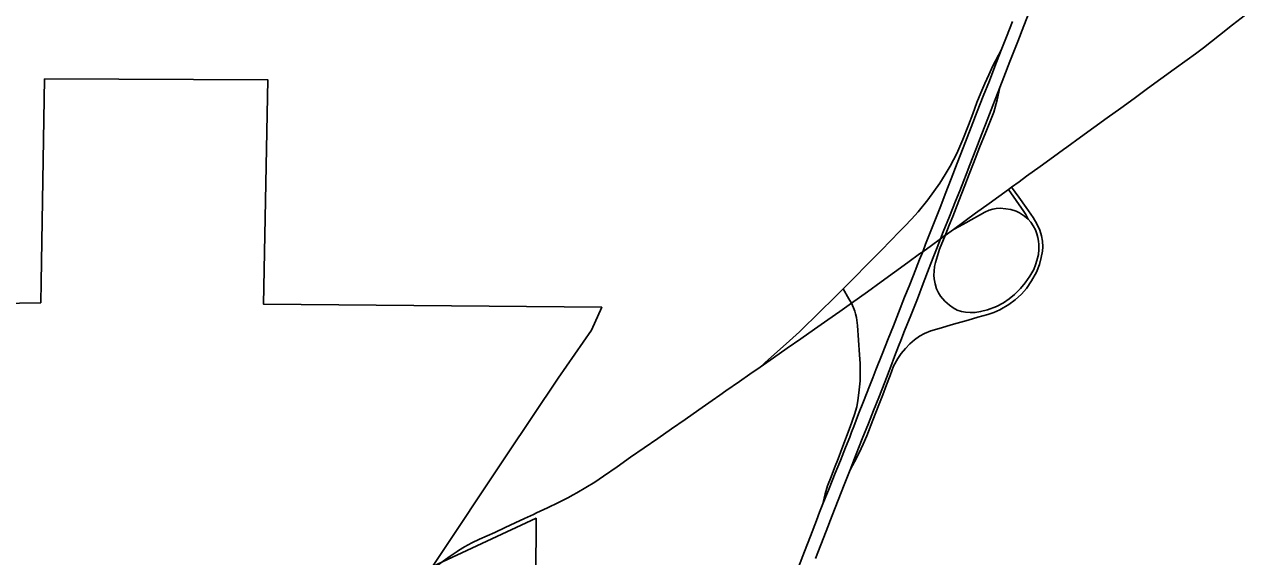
# Model space of a CAD drawing. Extents: x 0 to 34, y 0 to 22.
# Drawn here: x 5.4253 to 5.5418, y 19.9735 to 20.0242 of the extents above; entities that cross this region are included whole.
import ezdxf

# ---------------------------------------------------------------- set-up
doc = ezdxf.new("R2010")
doc.units = 0
for name, color, linetype in [('GM_X_Corporation', 7, 'Continuous'), ('GM_X_Interchange_Ramps', 7, 'Continuous'), ('GM_X_Interstate_Route', 7, 'Continuous'), ('GM_X_State_Route', 7, 'Continuous')]:
    doc.layers.add(name, color=color, linetype=linetype)

msp = doc.modelspace()

# ---------------------------------------------------------------- linework, layer by layer
at = {"layer": 'GM_X_Corporation'}
msp.add_lwpolyline([(5.418679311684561, 19.997591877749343), (5.4268891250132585, 19.997726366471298), (5.426922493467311, 19.999671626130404), (5.427255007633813, 20.01905514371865), (5.448527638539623, 20.01896592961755), (5.448140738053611, 19.997574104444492), (5.480391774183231, 19.997301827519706), (5.4794245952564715, 19.995114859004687), (5.476226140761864, 19.990529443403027), (5.471347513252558, 19.983224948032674), (5.464260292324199, 19.97259174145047), (5.47413303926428, 19.977190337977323), (5.4740149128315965, 19.954696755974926), (5.469280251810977, 19.954731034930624), (5.469116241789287, 19.911771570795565), (5.484733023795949, 19.911613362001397), (5.484277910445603, 19.8713740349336)], dxfattribs=at)
at = {"layer": 'GM_X_Interchange_Ramps'}
for p, q in [((5.503427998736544, 19.99904350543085), (5.503959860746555, 19.99810463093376)), ((5.503959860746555, 19.99810463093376), (5.504205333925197, 19.99767130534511))]:
    msp.add_line(p, q, dxfattribs=at)
for points in [[(5.518495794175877, 20.021780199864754), (5.517684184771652, 20.02028090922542), (5.517301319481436, 20.0194513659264), (5.516918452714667, 20.0186218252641), (5.516548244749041, 20.017715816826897), (5.516178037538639, 20.016809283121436), (5.515782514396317, 20.015718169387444), (5.515386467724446, 20.014627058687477), (5.514825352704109, 20.01328703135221), (5.514263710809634, 20.01194647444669), (5.5136129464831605, 20.010744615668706), (5.513132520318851, 20.009930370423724), (5.512651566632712, 20.009116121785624), (5.512077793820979, 20.008315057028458), (5.51150349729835, 20.007513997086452), (5.5105827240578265, 20.006379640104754), (5.509941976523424, 20.005671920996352), (5.509300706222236, 20.00500427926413), (5.508673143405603, 20.004370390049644), (5.508046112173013, 20.00373649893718), (5.506936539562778, 20.002608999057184), (5.506292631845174, 20.001955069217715), (5.505649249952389, 20.00130061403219), (5.504539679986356, 20.000173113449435), (5.5039838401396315, 19.99960830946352), (5.503427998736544, 19.99904350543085), (5.502299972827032, 19.997934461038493), (5.501448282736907, 19.997097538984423), (5.500597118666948, 19.996260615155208), (5.4999294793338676, 19.99560668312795), (5.499261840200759, 19.99495222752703), (5.498300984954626, 19.99409790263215), (5.4971207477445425, 19.99304475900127), (5.496304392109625, 19.992316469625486), (5.495488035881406, 19.991587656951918)], [(5.513940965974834, 20.004716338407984), (5.514483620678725, 20.00498160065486), (5.515118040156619, 20.00532807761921), (5.516941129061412, 20.006354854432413), (5.517340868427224, 20.006539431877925), (5.517681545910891, 20.00664964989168), (5.5180216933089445, 20.006699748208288), (5.518382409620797, 20.006719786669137), (5.518922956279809, 20.00667970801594), (5.519413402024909, 20.006599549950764), (5.519903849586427, 20.00644977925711), (5.520244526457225, 20.00628945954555), (5.520704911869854, 20.005978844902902), (5.521065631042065, 20.005688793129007), (5.521305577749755, 20.005408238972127), (5.521546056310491, 20.005048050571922), (5.521746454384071, 20.004667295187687), (5.521896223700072, 20.004297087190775), (5.521996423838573, 20.00394639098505), (5.522056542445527, 20.00358620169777), (5.522076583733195, 20.003285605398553), (5.522086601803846, 20.002805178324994), (5.522036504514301, 20.0023347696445), (5.5218862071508, 20.001733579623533), (5.521756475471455, 20.00133331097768), (5.521596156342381, 20.00089296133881), (5.521235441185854, 20.000261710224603), (5.520775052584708, 19.999620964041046), (5.520334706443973, 19.999070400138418), (5.519764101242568, 19.998519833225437), (5.519263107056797, 19.998099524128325), (5.518712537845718, 19.997728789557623), (5.5180317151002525, 19.997368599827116), (5.517190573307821, 19.997047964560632), (5.516519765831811, 19.99687762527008), (5.516019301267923, 19.996797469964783), (5.515518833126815, 19.99678744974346), (5.515087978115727, 19.996827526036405), (5.514717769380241, 19.99689766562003), (5.514296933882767, 19.99702792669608), (5.513906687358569, 19.99723834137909), (5.513555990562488, 19.99747829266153), (5.513125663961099, 19.997879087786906), (5.5127153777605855, 19.998349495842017), (5.512494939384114, 19.99866010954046), (5.5123245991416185, 19.9990503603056), (5.512184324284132, 19.999521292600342), (5.512094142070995, 20.00000171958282), (5.512074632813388, 20.00035188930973), (5.512084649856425, 20.000722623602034), (5.512124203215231, 20.001183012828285), (5.5122117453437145, 20.00157167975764), (5.512594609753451, 20.002816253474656), (5.513138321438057, 20.004132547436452), (5.513198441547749, 20.00427862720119), (5.5135428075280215, 20.00511238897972), (5.513886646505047, 20.00594614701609), (5.514452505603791, 20.00742381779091), (5.515018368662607, 20.00890148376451), (5.515426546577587, 20.009966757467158), (5.515834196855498, 20.011032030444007), (5.516426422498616, 20.012499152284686), (5.517018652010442, 20.013966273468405), (5.517405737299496, 20.014923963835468), (5.517792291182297, 20.015881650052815), (5.518098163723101, 20.01705503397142), (5.518366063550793, 20.01822366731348)], [(5.504069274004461, 19.981818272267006), (5.504509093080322, 19.982557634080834), (5.504953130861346, 19.983425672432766), (5.505317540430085, 19.98424255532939), (5.505681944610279, 19.98505944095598), (5.506252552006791, 19.986535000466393), (5.50682315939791, 19.988010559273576), (5.507190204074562, 19.988959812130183), (5.507557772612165, 19.98990906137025), (5.507892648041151, 19.990793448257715), (5.508227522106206, 19.99167783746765), (5.508627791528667, 19.99242563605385), (5.508948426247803, 19.99287969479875), (5.509348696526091, 19.99336012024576), (5.509789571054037, 19.993814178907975), (5.510216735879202, 19.99418755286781), (5.510710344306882, 19.99453508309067), (5.511177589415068, 19.994801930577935), (5.511791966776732, 19.995042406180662), (5.512579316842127, 19.995282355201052), (5.513954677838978, 19.99568051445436), (5.515329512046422, 19.996079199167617), (5.516270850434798, 19.99634129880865), (5.517211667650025, 19.996603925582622), (5.517785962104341, 19.996804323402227), (5.518373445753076, 19.997057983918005), (5.519227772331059, 19.99755212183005), (5.519815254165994, 19.997992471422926), (5.520415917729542, 19.998526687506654), (5.520896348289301, 19.99908727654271), (5.521376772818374, 19.99980817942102), (5.521857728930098, 20.000635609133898), (5.522137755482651, 20.001370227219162), (5.522311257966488, 20.00202415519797), (5.52244468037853, 20.002651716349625), (5.522471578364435, 20.003038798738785), (5.522444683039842, 20.003586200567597), (5.522338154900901, 20.00409352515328), (5.52217783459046, 20.004640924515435), (5.521897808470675, 20.00524159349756), (5.52155027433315, 20.005842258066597), (5.520883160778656, 20.006803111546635), (5.520184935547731, 20.007768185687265), (5.519486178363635, 20.00873272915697)], [(5.5191940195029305, 20.008521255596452), (5.5199191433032, 20.00747549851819), (5.520644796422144, 20.006429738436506), (5.520835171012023, 20.006129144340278), (5.521065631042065, 20.005688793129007)], [(5.504205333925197, 19.99767130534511), (5.504412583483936, 19.99722463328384), (5.504522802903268, 19.996934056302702), (5.504602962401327, 19.996654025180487), (5.504683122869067, 19.996333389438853), (5.504773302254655, 19.99555236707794), (5.504871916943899, 19.99416382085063), (5.504970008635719, 19.992775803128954), (5.5050232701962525, 19.991927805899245), (5.505030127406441, 19.99117367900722), (5.505023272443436, 19.99028612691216), (5.504980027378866, 19.989711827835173), (5.504909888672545, 19.98913120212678), (5.504809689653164, 19.988400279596), (5.504709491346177, 19.987809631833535), (5.5045090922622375, 19.987083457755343), (5.5040935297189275, 19.985915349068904), (5.503289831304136, 19.98380009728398), (5.502931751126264, 19.982856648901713), (5.502593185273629, 19.982008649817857), (5.502261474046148, 19.98114061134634), (5.501929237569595, 19.980273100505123), (5.5017051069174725, 19.97952002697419), (5.501472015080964, 19.978556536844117)]]:
    msp.add_lwpolyline(points, dxfattribs=at)
at = {"layer": 'GM_X_Interstate_Route'}
for points in [[(5.515138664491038, 20.009927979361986), (5.515500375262, 20.010859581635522), (5.516073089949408, 20.012334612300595), (5.516645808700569, 20.01380964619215), (5.517217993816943, 20.01528467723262), (5.517697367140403, 20.016520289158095), (5.518366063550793, 20.01822366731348), (5.518751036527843, 20.019230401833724), (5.519324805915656, 20.020704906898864), (5.51969712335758, 20.02166101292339), (5.520069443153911, 20.022617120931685), (5.5206479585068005, 20.024089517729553), (5.521226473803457, 20.025561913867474), (5.521722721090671, 20.026823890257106), (5.522218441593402, 20.028086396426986), (5.5228001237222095, 20.02955773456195), (5.523381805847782, 20.03102907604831), (5.523963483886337, 20.032500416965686), (5.524545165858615, 20.03397175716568), (5.52505617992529, 20.03526379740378), (5.525567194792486, 20.036555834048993), (5.5261494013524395, 20.038026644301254), (5.52673160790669, 20.03949745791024), (5.527190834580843, 20.040657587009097)], [(5.504220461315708, 19.985399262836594), (5.504429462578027, 19.985942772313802), (5.5048945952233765, 19.987129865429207), (5.505359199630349, 19.988316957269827), (5.505936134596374, 19.989789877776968), (5.506240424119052, 19.990567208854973), (5.506545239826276, 19.991345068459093), (5.507127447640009, 19.992815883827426), (5.507709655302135, 19.994286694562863), (5.508202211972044, 19.995529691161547), (5.508694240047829, 19.996772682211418), (5.509278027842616, 19.998242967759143), (5.509697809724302, 19.99930085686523), (5.51011758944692, 20.00035874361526), (5.5107013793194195, 20.001829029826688), (5.511000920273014, 20.00258368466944), (5.511285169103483, 20.0032993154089), (5.511789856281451, 20.004570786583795), (5.512294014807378, 20.005842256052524), (5.512719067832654, 20.006950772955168), (5.513144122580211, 20.008059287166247), (5.513716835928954, 20.009533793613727), (5.514289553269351, 20.011008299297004), (5.514862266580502, 20.01248280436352), (5.5152456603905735, 20.01346949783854), (5.515629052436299, 20.01445619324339), (5.516207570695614, 20.015928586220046), (5.516786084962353, 20.017400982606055), (5.517364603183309, 20.01887337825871), (5.517894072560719, 20.020221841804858), (5.518495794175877, 20.021780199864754), (5.518995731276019, 20.023045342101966), (5.51956739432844, 20.024520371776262)], [(5.510493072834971, 19.998092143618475), (5.511062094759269, 19.99956823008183), (5.511631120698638, 20.0010443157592), (5.512007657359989, 20.002021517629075), (5.512383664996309, 20.00299819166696), (5.512712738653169, 20.0038240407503), (5.512969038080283, 20.004467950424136), (5.513554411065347, 20.005937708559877), (5.51413978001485, 20.0074074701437), (5.514533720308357, 20.00839574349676), (5.5149276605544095, 20.009384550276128), (5.515138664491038, 20.009927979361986)], [(5.508913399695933, 19.99412204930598), (5.509282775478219, 19.995050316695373), (5.509867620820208, 19.99652007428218), (5.510180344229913, 19.99730637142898), (5.510493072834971, 19.998092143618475)], [(5.500790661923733, 19.973366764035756), (5.501297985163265, 19.974669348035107), (5.501804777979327, 19.97597140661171), (5.50237591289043, 19.977446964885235), (5.5029475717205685, 19.97892199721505), (5.5035081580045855, 19.980370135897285), (5.504069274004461, 19.981818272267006), (5.504655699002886, 19.983287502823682), (5.505242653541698, 19.984756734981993), (5.505829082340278, 19.98622596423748), (5.506320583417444, 19.987456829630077), (5.506812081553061, 19.988687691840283), (5.507381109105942, 19.990163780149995), (5.507950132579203, 19.991639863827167), (5.50832403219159, 19.992610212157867), (5.508697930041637, 19.993580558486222), (5.508913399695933, 19.99412204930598)], [(5.499150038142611, 19.97253616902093), (5.499719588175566, 19.974012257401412), (5.500288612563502, 19.975488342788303), (5.50085816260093, 19.976964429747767), (5.501165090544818, 19.97776021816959), (5.501472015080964, 19.978556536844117), (5.5020674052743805, 19.980022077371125), (5.5026627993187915, 19.981487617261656), (5.503157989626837, 19.982705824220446), (5.503652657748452, 19.983923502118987), (5.504041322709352, 19.984933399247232), (5.504220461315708, 19.985399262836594)]]:
    msp.add_lwpolyline(points, dxfattribs=at)
at = {"layer": 'GM_X_State_Route'}
for points in [[(5.524424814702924, 20.012311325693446), (5.524761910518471, 20.012555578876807), (5.526042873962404, 20.013483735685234), (5.527323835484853, 20.014411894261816), (5.528604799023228, 20.015340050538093), (5.529885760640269, 20.016268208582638), (5.531166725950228, 20.01719689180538), (5.532447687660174, 20.018125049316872), (5.5337286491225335, 20.0190537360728), (5.534985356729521, 20.019964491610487), (5.536241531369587, 20.02087471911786), (5.5370167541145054, 20.02144901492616), (5.537791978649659, 20.022023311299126), (5.538554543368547, 20.022613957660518), (5.539317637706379, 20.023204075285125), (5.540558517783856, 20.02418497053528), (5.541799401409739, 20.025166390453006)], [(5.519486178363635, 20.00873272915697), (5.520202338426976, 20.00925218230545), (5.52091902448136, 20.009771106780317), (5.522199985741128, 20.010699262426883), (5.523480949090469, 20.011627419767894), (5.524424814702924, 20.012311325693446)], [(5.491659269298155, 19.988923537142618), (5.492236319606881, 19.989325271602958), (5.493535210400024, 19.990228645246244), (5.494511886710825, 19.99090788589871), (5.495488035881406, 19.991587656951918), (5.496786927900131, 19.99249102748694), (5.498085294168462, 19.993394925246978), (5.499384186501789, 19.994298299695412), (5.5006751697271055, 19.9951969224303), (5.501966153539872, 19.996095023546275), (5.503085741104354, 19.996882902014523), (5.504205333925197, 19.99767130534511), (5.504977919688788, 19.99822451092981), (5.505749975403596, 19.99877824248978), (5.5070309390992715, 19.999706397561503), (5.508311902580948, 20.000635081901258), (5.509592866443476, 20.00156324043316), (5.510712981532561, 20.002374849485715), (5.511000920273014, 20.00258368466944), (5.5118325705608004, 20.003186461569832), (5.512712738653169, 20.0038240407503), (5.513113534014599, 20.004114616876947), (5.513138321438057, 20.004132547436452), (5.513940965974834, 20.004716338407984), (5.5160525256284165, 20.006244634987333), (5.517333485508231, 20.00717279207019), (5.518263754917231, 20.007847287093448), (5.5191940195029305, 20.008521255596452), (5.519486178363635, 20.00873272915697)], [(5.477665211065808, 19.979418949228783), (5.4780286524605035, 19.979614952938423), (5.478885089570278, 19.98011383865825), (5.479725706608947, 19.980640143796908), (5.480548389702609, 19.981192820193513), (5.481847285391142, 19.982096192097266), (5.483146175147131, 19.982999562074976), (5.484444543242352, 19.983903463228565), (5.4857434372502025, 19.984806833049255), (5.487041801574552, 19.985710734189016), (5.488340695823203, 19.98661410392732), (5.489639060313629, 19.98751800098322), (5.490937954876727, 19.988421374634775), (5.491659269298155, 19.988923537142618)], [(5.474172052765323, 19.97769799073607), (5.475220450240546, 19.97820004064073), (5.476268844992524, 19.97870208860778), (5.477156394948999, 19.97914454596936), (5.477665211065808, 19.979418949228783)], [(5.462296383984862, 19.970578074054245), (5.463159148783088, 19.971330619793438), (5.46402244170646, 19.972083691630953), (5.464635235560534, 19.972615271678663), (5.465270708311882, 19.973118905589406), (5.465927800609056, 19.97359458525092), (5.466604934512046, 19.97404073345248), (5.466723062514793, 19.974111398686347), (5.467301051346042, 19.974456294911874), (5.468014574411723, 19.97484127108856), (5.4687449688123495, 19.975194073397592), (5.4701841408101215, 19.975851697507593), (5.471165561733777, 19.97629995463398), (5.472146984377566, 19.97674820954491), (5.473020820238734, 19.9771563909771), (5.47389465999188, 19.977565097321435), (5.474172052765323, 19.97769799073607)]]:
    msp.add_lwpolyline(points, dxfattribs=at)

doc.saveas('drawing.dxf')
